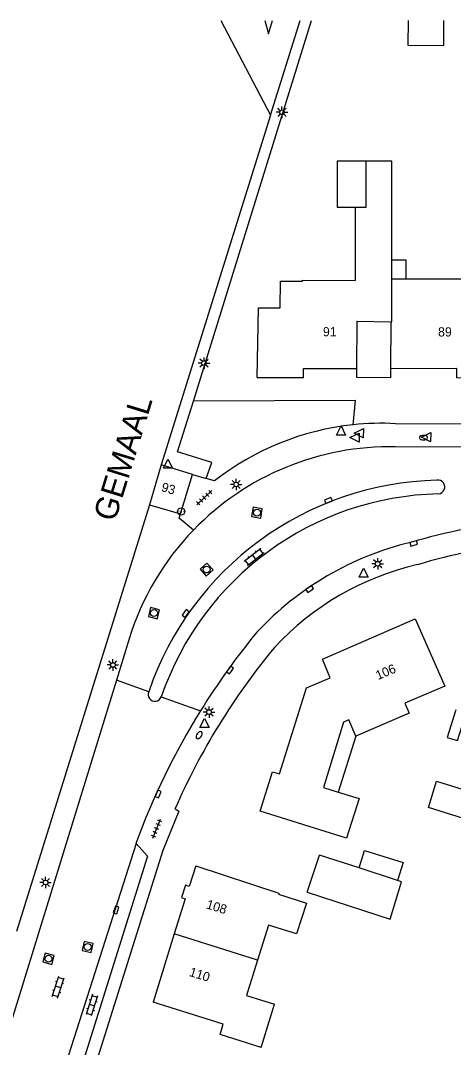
# Model space of a CAD drawing. Extents: x 126000 to 131009, y 393000 to 395500.
# Drawn here: x 130663.2 to 130710.3, y 395388.4 to 395500 of the extents above; entities that cross this region are included whole.
import ezdxf

# ---------------------------------------------------------------- set-up
doc = ezdxf.new("R2010")
doc.units = 0
for name, color, linetype in [('gg-anno-huisnummerreeks BGT', 7, 'Continuous'), ('gg-bbg-bijgebouw', 7, 'Continuous'), ('gg-bbg-gedigitaliseerde bebouwing', 7, 'Continuous'), ('gg-bbg-gedigitaliseerde bijgebouw', 7, 'Continuous'), ('gg-bbg-hoofdgebouw', 7, 'Continuous'), ('gg-bbg-luifel en loopbrug', 7, 'Continuous'), ('gg-bbg-tussenscheiding', 7, 'Continuous'), ('gg-knt-bronhoudergrens', 7, 'Continuous'), ('gg-knt-verharding', 7, 'Continuous'), ('gg-knt-verharding nz', 7, 'Continuous'), ('gt-anno-naam bijzondere bebouwing', 7, 'Continuous'), ('gt-grn-groengrens', 7, 'Continuous'), ('gt-grn-weggrens', 7, 'Continuous'), ('gt-symb-brandkraan', 7, 'Continuous'), ('gt-symb-hoogtemerk', 7, 'Continuous'), ('gt-symb-klinker verharding', 7, 'Continuous'), ('gt-symb-kolk', 7, 'Continuous'), ('gt-symb-lichtmast', 7, 'Continuous'), ('gt-symb-rioolschacht', 7, 'Continuous'), ('gt-symb-tegel verharding', 7, 'Continuous'), ('gt-symb-waterafsluiter', 7, 'Continuous'), ('gx-grn-maaiveld', 7, 'Continuous')]:
    doc.layers.add(name, color=color, linetype=linetype)

# ---------------------------------------------------------------- blocks, each defined once
blk = doc.blocks.new('gt0-BR')
at = {"layer": 'gt-symb-brandkraan'}
for centre, radius, start, end in [((-0.24, 0), 0.206, 107.5669, 252.4331), ((0.6, -2.66), 3, 106.892, 107.5669), ((0, -0.69), 0.938, 73.108, 106.892), ((-0.6, -2.66), 3, 72.4331, 73.108), ((0.24, 0), 0.206, 287.567, 72.4331), ((0.6, 2.66), 3, 252.4331, 253.108), ((0, 0.69), 0.938, 253.108, 286.8921), ((-0.6, 2.66), 3, 286.8921, 287.567)]:
    blk.add_arc(centre, radius, start, end, dxfattribs=at)
blk = doc.blocks.new('gt0-WAFSL')
at = {"layer": 'gt-symb-waterafsluiter'}
for p, q in [((-0.5, -0.33), (0, 0.67)), ((0, 0.67), (0.5, -0.33)), ((0.5, -0.33), (-0.5, -0.33))]:
    blk.add_line(p, q, dxfattribs=at)
blk = doc.blocks.new('gt0-LMAST')
at = {"layer": 'gt-symb-lichtmast'}
for p, q in [((-0.18, 0.17), (-0.45, 0.44)), ((0, 0.25), (0, 0.62)), ((0.17, 0.17), (0.44, 0.44)), ((-0.25, 0), (-0.63, 0)), ((-0.18, -0.18), (-0.45, -0.45)), ((0, -0.25), (0, -0.63)), ((0.44, -0.45), (0.17, -0.18)), ((0.25, 0), (0.62, 0))]:
    blk.add_line(p, q, dxfattribs=at)
blk.add_circle((0, 0), 0.25, dxfattribs=at)
blk = doc.blocks.new('gt0-KOLK')
at = {"layer": 'gt-symb-kolk'}
blk.add_lwpolyline([(0, 0), (0.38, 0), (0.38, 0.4), (-0.37, 0.4), (-0.37, 0), (0, 0)], dxfattribs=at)
blk = doc.blocks.new('gt0-RS')
at = {"layer": 'gt-symb-rioolschacht'}
blk.add_lwpolyline([(-0.5, -0.5), (0.5, -0.5), (0.5, 0.5), (-0.5, 0.5)], close=True, dxfattribs=at)
blk.add_circle((0, 0), 0.375, dxfattribs=at)
blk = doc.blocks.new('gt0-KL1')
at = {"layer": 'gt-symb-klinker verharding'}
for p, q in [((-1.15, 0.3), (1.15, 0.3)), ((-1, -0.3), (-1, 0.3)), ((-0.5, 0.3), (-0.5, 0.45)), ((0, -0.3), (0, 0.3)), ((0.5, 0.3), (0.5, 0.45)), ((1, -0.3), (1, 0.3)), ((-1.15, -0.3), (1.15, -0.3)), ((-0.5, -0.45), (-0.5, -0.3)), ((0.5, -0.45), (0.5, -0.3))]:
    blk.add_line(p, q, dxfattribs=at)
blk = doc.blocks.new('gt0-TEG1')
at = {"layer": 'gt-symb-tegel verharding'}
for p, q in [((-1.12, 0), (1.12, 0)), ((-0.9, -0.25), (-0.9, 0.25)), ((-0.45, -0.25), (-0.45, 0.25)), ((0, -0.25), (0, 0.25)), ((0.45, -0.25), (0.45, 0.25)), ((0.9, -0.25), (0.9, 0.25))]:
    blk.add_line(p, q, dxfattribs=at)
blk = doc.blocks.new('gt0-HMERK')
at = {"layer": 'gt-symb-hoogtemerk'}
blk.add_circle((0, 0), 0.4, dxfattribs=at)
blk.add_text('N.A.P', height=0.2, dxfattribs=at).set_placement((-0.35, -0.1))

msp = doc.modelspace()

# ---------------------------------------------------------------- linework, layer by layer
at = {"layer": 'gg-bbg-bijgebouw'}
msp.add_line((130694.36, 395405.31), (130695.68, 395409.33), dxfattribs=at)
at = {"layer": 'gg-bbg-gedigitaliseerde bebouwing'}
for p, q in [((130699.57, 395479.73), (130699.57, 395471.74)), ((130703.57, 395471.95), (130703.57, 395473.99)), ((130703.57, 395471.95), (130705.09, 395471.95)), ((130691.24, 395405.09), (130694.27, 395404.11)), ((130689.37, 395388.43), (130690.82, 395393.13))]:
    msp.add_line(p, q, dxfattribs=at)
for points in [[(130705.33, 395500), (130705.31, 395497.32), (130709.21, 395497.3), (130709.22, 395500)], [(130699.57, 395479.73), (130700.77, 395479.73), (130700.77, 395484.73)], [(130703.57, 395473.99), (130703.57, 395484.73), (130700.77, 395484.73)], [(130705.09, 395471.95), (130715.23, 395471.92), (130715.28, 395474.38), (130715.8, 395474.38)], [(130688.94, 395461.21), (130689.08, 395468.8), (130691.43, 395468.78), (130691.45, 395471.69), (130693.85, 395471.67), (130693.85, 395471.78), (130699.57, 395471.74)], [(130709.3, 395427.67), (130704.98, 395425.82), (130705.45, 395424.76), (130699.65, 395422.25)], [(130699.65, 395422.25), (130698.88, 395424.02), (130698.32, 395423.78), (130696.12, 395416.68), (130697.74, 395416.17)], [(130697.74, 395416.17), (130700, 395415.46), (130698.64, 395411.15), (130689.25, 395414.09)], [(130694.27, 395404.11), (130693.2, 395400.76), (130690.14, 395401.71), (130688.96, 395397.9)], [(130688.96, 395397.9), (130687.77, 395394.08), (130690.82, 395393.13)]]:
    msp.add_lwpolyline(points, dxfattribs=at)
at = {"layer": 'gg-bbg-gedigitaliseerde bijgebouw'}
for p, q in [((130699.99, 395407.93), (130695.68, 395409.33)), ((130704.19, 395406.55), (130699.99, 395407.93))]:
    msp.add_line(p, q, dxfattribs=at)
msp.add_lwpolyline([(130694.36, 395405.31), (130703.36, 395402.38), (130704.62, 395406.41), (130704.19, 395406.55)], dxfattribs=at)
at = {"layer": 'gg-bbg-hoofdgebouw'}
for p, q in [((130703.46, 395467.28), (130703.41, 395462.17)), ((130678.51, 395451.74), (130677.24, 395447.39)), ((130681.91, 395450.69), (130678.51, 395451.74)), ((130680.59, 395446.41), (130681.91, 395450.69)), ((130677.24, 395447.39), (130680.59, 395446.41)), ((130679.92, 395400.78), (130677.61, 395393.35))]:
    msp.add_line(p, q, dxfattribs=at)
for points in [[(130718.52, 395468.86), (130715.17, 395468.86), (130715.16, 395461.16), (130710.63, 395461.17), (130710.63, 395462.18), (130703.41, 395462.17)], [(130699.75, 395462.2), (130699.8, 395467.32), (130703.46, 395467.28)], [(130688.94, 395461.21), (130693.97, 395461.2), (130693.97, 395462.19), (130699.75, 395462.2)], [(130689.25, 395414.09), (130690.6, 395418.37), (130691.36, 395418.14), (130694.29, 395427.51), (130696.86, 395428.6), (130696.01, 395430.62), (130706.1, 395434.98), (130709.3, 395427.67)], [(130682.25, 395408.15), (130681.55, 395405.93), (130681.12, 395406.06), (130680.7, 395404.71), (130681.1, 395404.57), (130679.92, 395400.78)], [(130682.25, 395408.15), (130691.28, 395405.2), (130691.24, 395405.09)], [(130689.37, 395388.43), (130684.89, 395389.84), (130685.24, 395390.95), (130677.61, 395393.35)]]:
    msp.add_lwpolyline(points, dxfattribs=at)
at = {"layer": 'gg-bbg-luifel en loopbrug'}
msp.add_line((130699.65, 395422.25), (130697.74, 395416.17), dxfattribs=at)
for points in [[(130700.77, 395484.73), (130697.61, 395484.73), (130697.61, 395479.73), (130699.57, 395479.73)], [(130703.57, 395473.99), (130705.09, 395473.99), (130705.09, 395471.95)], [(130703.41, 395462.17), (130703.4, 395461.17), (130699.74, 395461.2), (130699.75, 395462.2)], [(130710.51, 395425.11), (130709.57, 395422.11), (130710.7, 395421.76), (130711.64, 395424.76)], [(130708.42, 395417.35), (130712.24, 395416.16), (130711.35, 395413.29), (130707.53, 395414.48), (130708.42, 395417.35)], [(130699.99, 395407.93), (130700.57, 395409.82), (130704.8, 395408.52), (130704.19, 395406.55)]]:
    msp.add_lwpolyline(points, dxfattribs=at)
at = {"layer": 'gg-bbg-tussenscheiding'}
msp.add_line((130688.96, 395397.9), (130679.92, 395400.78), dxfattribs=at)
msp.add_lwpolyline([(130703.46, 395467.28), (130703.57, 395467.28), (130703.57, 395471.95)], dxfattribs=at)
at = {"layer": 'gg-knt-bronhoudergrens'}
msp.add_line((130684.98, 395500), (130690.36, 395489.71), dxfattribs=at)
at = {"layer": 'gg-knt-verharding'}
for p, q in [((130681.99, 395458.65), (130694.81, 395500)), ((130690.36, 395489.71), (130693.58, 395500)), ((130690.36, 395489.71), (130678.51, 395451.74)), ((130703.96, 395456.2), (130733.45, 395456.16)), ((130684.3, 395449.98), (130683.37, 395450.26)), ((130675.01, 395432.81), (130673.63, 395428.33)), ((130673.63, 395428.33), (130657.07, 395374.68))]:
    msp.add_line(p, q, dxfattribs=at)
for points in [[(130683.37, 395450.26), (130684.01, 395451.99), (130680.28, 395453.14), (130681.99, 395458.65)], [(130818.77, 395453.57), (130767.82, 395453.56), (130703.96, 395453.67)], [(130682.01, 395444.64), (130680.45, 395445.95), (130680.59, 395446.41)], [(130680, 395414.34), (130680.41, 395414.11), (130678.68, 395409.83), (130665.66, 395368.5)], [(130675.76, 395410.6), (130677.01, 395409.21), (130667.05, 395377.45)]]:
    msp.add_lwpolyline(points, dxfattribs=at)
for centre, radius, start, end in [((130702.42, 395426.89), 29.35, 96.013, 128.1324), ((130702.42, 395426.83), 29.41, 87.0046, 96.0012), ((130703.31, 395424.06), 29.62, 88.728, 135.9834), ((130709.27, 395416.11), 33.95, 91.3652, 161.1612), ((130708.56, 395449.32), 0.747, 276.5748, 97.4184), ((130709.36, 395415.97), 32.61, 91.252, 161.1381), ((130729.53, 395357.93), 88.67, 90.0205, 105.6712), ((130703.3, 395424.07), 29.61, 136.001, 162.8422), ((130728.88, 395363.95), 80.16, 89.4893, 106.3262), ((130713.45, 395410.71), 33.53, 103.5783, 136.9893), ((130713.09, 395411.3), 30.34, 102.8413, 137.2659), ((130749.37, 395383.7), 78.37, 140.4678, 148.2049), ((130747.73, 395384.72), 73.93, 140.362, 156.387), ((130677.81, 395426.78), 0.737, 156.4536, 338.5999), ((130749.37, 395383.69), 78.38, 148.1985, 159.92)]:
    msp.add_arc(centre, radius, start, end, dxfattribs=at)
at = {"layer": 'gg-knt-verharding nz'}
msp.add_line((130675.76, 395410.6), (130663.65, 395372.69), dxfattribs=at)
at = {"layer": 'gt-grn-groengrens'}
msp.add_line((130677.24, 395447.39), (130662.77, 395401.04), dxfattribs=at)
msp.add_lwpolyline([(130699.34, 395456.08), (130699.61, 395458.71), (130681.99, 395458.65)], dxfattribs=at)
at = {"layer": 'gt-grn-weggrens'}
for p, q in [((130681.91, 395450.69), (130683.37, 395450.26)), ((130677.14, 395427.08), (130673.63, 395428.33)), ((130678.5, 395426.52), (130682.76, 395424.99))]:
    msp.add_line(p, q, dxfattribs=at)
at = {"layer": 'gx-grn-maaiveld'}
msp.add_lwpolyline([(130689.76, 395500), (130690.17, 395498.57), (130690.59, 395500)], dxfattribs=at)

# ---------------------------------------------------------------- block references
at = {"layer": 'gt-symb-brandkraan'}
msp.add_blockref('gt0-BR', (130707, 395454.68), dxfattribs=at)
at = {"layer": 'gt-symb-brandkraan', "rotation": 54.355799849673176}
msp.add_blockref('gt0-BR', (130682.62, 395422.36), dxfattribs=at)
at = {"layer": 'gt-symb-hoogtemerk'}
msp.add_blockref('gt0-HMERK', (130680.66, 395446.66), dxfattribs=at)
at = {"layer": 'gt-symb-klinker verharding'}
for p, rotation in [((130688.6, 395441.72), 38.25701687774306), ((130667.3, 395394.98), 72.36228444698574), ((130670.96, 395393.03), -107.45655813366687)]:
    msp.add_blockref('gt0-KL1', p, dxfattribs=dict(at, rotation=rotation))
at = {"layer": 'gt-symb-kolk'}
for p, rotation in [((130696.74, 395447.67), 21.897150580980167), ((130705.98, 395443), 15.134475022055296), ((130694.75, 395438.07), 34.61180637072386), ((130681.32, 395435.46), 55.26137471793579), ((130686.14, 395429.32), 54.35579985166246), ((130678.35, 395415.88), 65.74091554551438), ((130673.78, 395403.29), 72.36228444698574)]:
    msp.add_blockref('gt0-KOLK', p, dxfattribs=dict(at, rotation=rotation))
at = {"layer": 'gt-symb-lichtmast'}
for p in [(130691.62, 395490.03), (130683.15, 395462.78), (130686.64, 395449.59), (130702.02, 395440.98), (130673.25, 395429.98), (130683.69, 395424.86), (130665.93, 395406.35)]:
    msp.add_blockref('gt0-LMAST', p, dxfattribs=at)
at = {"layer": 'gt-symb-rioolschacht'}
for p, rotation in [((130688.9, 395446.53), 79.92566727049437), ((130683.43, 395440.35), 41.8381492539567), ((130677.71, 395435.62), 75.51896562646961), ((130670.5, 395399.35), 77.70114483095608), ((130666.25, 395398.06), 74.21205294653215)]:
    msp.add_blockref('gt0-RS', p, dxfattribs=dict(at, rotation=rotation))
at = {"layer": 'gt-symb-tegel verharding'}
for p, rotation in [((130683.17, 395448.16), 42.93289678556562), ((130678.01, 395412.2), 67.97515406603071)]:
    msp.add_blockref('gt0-TEG1', p, dxfattribs=dict(at, rotation=rotation))
at = {"layer": 'gt-symb-waterafsluiter'}
for p in [(130698.04, 395455.28), (130679.23, 395451.68), (130700.49, 395439.84), (130683.21, 395423.51)]:
    msp.add_blockref('gt0-WAFSL', p, dxfattribs=at)
for p, rotation in [((130699.67, 395454.68), 89.4270613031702), ((130700.13, 395455.17), 89.42706130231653), ((130707.45, 395454.73), 89.4270613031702)]:
    msp.add_blockref('gt0-WAFSL', p, dxfattribs=dict(at, rotation=rotation))

# ---------------------------------------------------------------- texts
at = {"layer": 'gg-anno-huisnummerreeks BGT'}
for s, rotation, p in [('91', 0.1, (130696.07, 395465.69)), ('89', 0.1, (130708.58, 395465.67)), ('93', 343.7, (130678.43, 395448.89)), ('106', 23.4, (130702.06, 395428.33)), ('108', 342.7, (130683.31, 395403.56)), ('110', 342.7, (130681.47, 395396.21))]:
    msp.add_text(s, height=1, rotation=rotation, dxfattribs=at).set_placement(p)
at = {"layer": 'gt-anno-naam bijzondere bebouwing'}
msp.add_text('GEMAAL', height=2.5, rotation=72.8341, dxfattribs=at).set_placement((130673.47, 395445.45))

doc.saveas('drawing.dxf')
